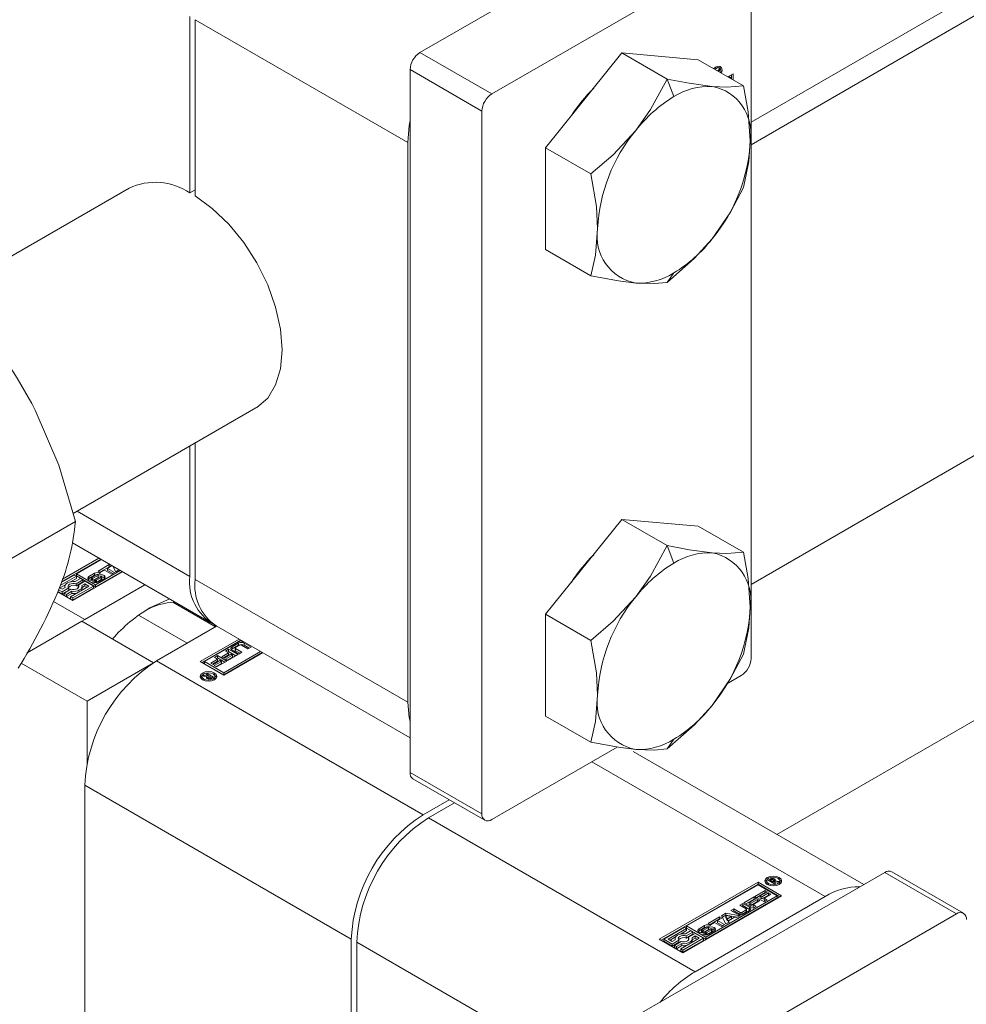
# Model space of a CAD drawing. Header units: millimetres. Extents: x 450 to 25135, y 150 to 17673.
# Tile 359 of 463: x 20401 to 20476, y 11053 to 11131. Entities that reach past the tile are written whole.
import ezdxf

# ---------------------------------------------------------------- set-up
doc = ezdxf.new("R2010")
doc.units = ezdxf.units.MM
doc.linetypes.add('SLD-Centrada-doble', pattern=[12.7, 6.35, -1.27, 1.27, -1.27, 1.27, -1.27])
doc.linetypes.add('SLD-Continua', pattern=[0])
doc.layers.add('COTAS', color=1, linetype='SLD-Continua')

msp = doc.modelspace()

# ---------------------------------------------------------------- linework, layer by layer
at = {"color": 7, "linetype": 'SLD-Continua', "lineweight": 18, "ltscale": 30}
for p, q in [((20458.952, 11122.606), (20509.048, 11151.519)), ((20510.591, 11150.628), (20458.952, 11120.825)), ((20458.952, 11086.187), (20540.599, 11133.309)), ((20551.714, 11118.86), (20460.979, 11066.493)), ((20409.936, 11117.408), (20395.26, 11108.938)), ((20405.519, 11091.767), (20419.933, 11100.086))]:
    msp.add_line(p, q, dxfattribs=at)
at = {"layer": 'COTAS', "linetype": 'SLD-Continua', "lineweight": 18, "ltscale": 30}
for p, q in [((20452.517, 11139.432), (20432.86, 11128.086)), ((20458.174, 11136.167), (20438.516, 11124.821)), ((20458.952, 11080.349), (20458.952, 11135.717)), ((20414.722, 11117.032), (20414.722, 11130.919)), ((20415.147, 11130.674), (20415.147, 11116.788)), ((20448.769, 11128.056), (20442.759, 11120.58)), ((20448.769, 11128.056), (20452.334, 11125.999)), ((20454.78, 11127.518), (20448.769, 11128.056)), ((20454.78, 11127.518), (20458.344, 11125.461)), ((20432.082, 11126.739), (20432.082, 11071.371)), ((20456.197, 11126.84), (20456.091, 11126.761)), ((20456.312, 11126.947), (20456.212, 11126.971)), ((20456.453, 11126.866), (20456.312, 11126.947)), ((20456.325, 11126.626), (20456.457, 11126.8)), ((20456.387, 11126.707), (20456.457, 11126.666)), ((20456.457, 11126.8), (20456.457, 11126.666)), ((20456.457, 11126.666), (20456.393, 11126.587)), ((20457.12, 11126.167), (20457.538, 11126.408)), ((20457.221, 11126.186), (20457.154, 11126.148)), ((20457.221, 11126.186), (20457.362, 11126.105)), ((20457.362, 11126.105), (20457.295, 11126.066)), ((20457.362, 11126.027), (20457.362, 11126.105)), ((20457.396, 11126.008), (20457.396, 11126.326)), ((20457.538, 11126.408), (20457.538, 11125.926)), ((20437.739, 11068.106), (20437.739, 11123.474)), ((20431.905, 11076.904), (20431.905, 11121.002)), ((20442.759, 11120.58), (20446.323, 11118.523)), ((20442.759, 11120.58), (20442.759, 11112.565)), ((20414.722, 11117.032), (20415.147, 11117.277)), ((20442.759, 11112.565), (20446.323, 11110.507)), ((20415.147, 11097.324), (20415.147, 11086.576)), ((20414.722, 11086.82), (20414.722, 11097.079)), ((20394.527, 11084.679), (20405.707, 11091.131)), ((20448.769, 11091.308), (20442.759, 11083.831)), ((20448.769, 11091.308), (20452.334, 11089.25)), ((20454.78, 11090.769), (20448.769, 11091.308)), ((20454.78, 11090.769), (20458.344, 11088.712)), ((20405.466, 11089.456), (20416.38, 11083.156)), ((20407.699, 11088.167), (20404.612, 11086.386)), ((20404.68, 11086.588), (20407.557, 11088.249)), ((20407.733, 11088.147), (20405.791, 11087.027)), ((20409.414, 11087.177), (20405.495, 11084.915)), ((20407.297, 11086.157), (20409.239, 11087.278)), ((20407.297, 11085.994), (20409.38, 11087.196)), ((20407.491, 11087.227), (20408.378, 11087.74)), ((20407.669, 11087.124), (20407.491, 11087.227)), ((20407.632, 11087.146), (20408.378, 11087.576)), ((20407.994, 11087.311), (20407.669, 11087.124)), ((20408.546, 11086.992), (20407.994, 11087.311)), ((20408.557, 11087.636), (20408.232, 11087.449)), ((20408.232, 11087.449), (20408.785, 11087.13)), ((20408.232, 11087.286), (20408.232, 11087.449)), ((20408.232, 11087.286), (20408.644, 11087.048)), ((20408.378, 11087.74), (20408.557, 11087.636)), ((20408.378, 11087.576), (20408.378, 11087.74)), ((20408.378, 11087.576), (20408.416, 11087.555)), ((20408.785, 11087.13), (20408.546, 11086.992)), ((20408.883, 11087.186), (20408.656, 11087.614)), ((20409.138, 11087.334), (20408.883, 11087.186)), ((20409.081, 11087.301), (20409.081, 11087.369)), ((20409.136, 11087.337), (20409.138, 11087.334)), ((20404.513, 11086.087), (20405.79, 11086.824)), ((20405.615, 11086.925), (20404.596, 11086.337)), ((20405.312, 11086.385), (20405.79, 11086.661)), ((20405.79, 11086.824), (20405.615, 11086.925)), ((20406.106, 11086.642), (20405.69, 11086.403)), ((20405.755, 11086.238), (20406.281, 11086.541)), ((20405.755, 11086.074), (20406.281, 11086.378)), ((20405.79, 11086.661), (20405.79, 11086.824)), ((20405.791, 11087.027), (20407.297, 11086.157)), ((20405.791, 11086.863), (20405.791, 11087.027)), ((20405.791, 11086.863), (20407.297, 11085.994)), ((20406.456, 11086.44), (20405.93, 11086.137)), ((20406.281, 11086.541), (20406.106, 11086.642)), ((20406.281, 11086.378), (20406.281, 11086.541)), ((20407.121, 11086.056), (20406.456, 11086.44)), ((20406.772, 11086.814), (20407.209, 11087.067)), ((20406.772, 11086.651), (20407.209, 11086.903)), ((20406.949, 11086.667), (20406.949, 11086.504)), ((20406.962, 11086.495), (20406.962, 11086.649)), ((20406.993, 11086.494), (20406.993, 11086.641)), ((20407.368, 11086.936), (20406.994, 11086.72)), ((20407.061, 11086.384), (20407.242, 11086.489)), ((20407.091, 11086.667), (20407.514, 11086.899)), ((20407.091, 11086.504), (20407.514, 11086.736)), ((20407.653, 11086.78), (20407.233, 11086.549)), ((20407.242, 11086.489), (20407.245, 11086.487)), ((20407.242, 11086.326), (20407.242, 11086.489)), ((20407.245, 11086.326), (20407.245, 11086.487)), ((20407.262, 11086.325), (20407.262, 11086.481)), ((20407.372, 11086.506), (20407.746, 11086.722)), ((20407.372, 11086.343), (20407.746, 11086.559)), ((20407.68, 11087.06), (20407.498, 11086.955)), ((20407.968, 11086.631), (20407.531, 11086.378)), ((20407.782, 11086.589), (20407.782, 11086.753)), ((20407.791, 11086.612), (20407.791, 11086.775)), ((20405.495, 11084.915), (20404.316, 11085.595)), ((20404.329, 11085.626), (20404.654, 11085.439)), ((20404.386, 11085.757), (20404.654, 11085.602)), ((20404.654, 11085.805), (20404.455, 11085.919)), ((20404.48, 11085.905), (20404.925, 11086.162)), ((20404.894, 11085.943), (20404.654, 11085.805)), ((20404.654, 11085.602), (20405.18, 11085.906)), ((20404.654, 11085.439), (20405.18, 11085.743)), ((20404.654, 11085.439), (20404.654, 11085.602)), ((20405.355, 11085.805), (20404.829, 11085.501)), ((20404.88, 11086.021), (20404.88, 11085.935)), ((20405.004, 11085.4), (20405.419, 11085.64)), ((20405.18, 11085.743), (20405.18, 11085.906)), ((20406.771, 11086.056), (20405.319, 11085.218)), ((20405.419, 11085.476), (20405.419, 11085.64)), ((20405.495, 11085.117), (20407.121, 11086.056)), ((20405.495, 11084.954), (20407.121, 11085.893)), ((20405.755, 11086.074), (20405.755, 11086.238)), ((20405.93, 11085.973), (20405.93, 11086.137)), ((20405.93, 11085.973), (20405.956, 11085.94)), ((20406.216, 11086.1), (20406.456, 11086.238)), ((20406.23, 11085.944), (20406.456, 11086.075)), ((20406.23, 11085.858), (20406.23, 11086.021)), ((20406.449, 11083.425), (20411.182, 11086.157)), ((20406.456, 11086.238), (20406.771, 11086.056)), ((20406.456, 11086.075), (20406.456, 11086.238)), ((20406.456, 11086.075), (20406.63, 11085.974)), ((20407.121, 11085.893), (20407.121, 11086.056)), ((20407.297, 11086.157), (20407.297, 11085.994)), ((20404.829, 11085.501), (20405.004, 11085.4)), ((20404.829, 11085.338), (20404.829, 11085.501)), ((20404.829, 11085.338), (20405.004, 11085.237)), ((20405.004, 11085.237), (20405.419, 11085.476)), ((20405.004, 11085.237), (20405.004, 11085.4)), ((20405.319, 11085.218), (20405.495, 11085.117)), ((20405.319, 11085.055), (20405.319, 11085.218)), ((20405.319, 11085.055), (20405.495, 11084.954)), ((20405.495, 11084.954), (20405.495, 11085.117)), ((20416.756, 11082.844), (20413.388, 11084.788)), ((20406.202, 11083.283), (20401.904, 11080.802)), ((20406.202, 11083.283), (20411.858, 11080.018)), ((20406.207, 11083.28), (20406.449, 11083.425)), ((20410.684, 11083.763), (20414.516, 11081.551)), ((20442.759, 11083.831), (20446.323, 11081.774)), ((20442.759, 11083.831), (20442.759, 11075.816)), ((20416.839, 11082.892), (20412.106, 11080.161)), ((20416.711, 11082.87), (20416.638, 11083.016)), ((20416.804, 11082.912), (20432.082, 11074.094)), ((20415.535, 11080.099), (20418.606, 11081.872)), ((20418.748, 11081.79), (20415.677, 11080.018)), ((20418.781, 11081.771), (20415.886, 11080.099)), ((20418.802, 11081.668), (20418.88, 11081.714)), ((20417.533, 11080.937), (20417.77, 11081.073)), ((20417.783, 11080.793), (20417.533, 11080.937)), ((20417.77, 11081.073), (20418.502, 11080.651)), ((20417.77, 11080.91), (20417.77, 11081.073)), ((20418.057, 11081.265), (20418.564, 11081.558)), ((20418.057, 11081.102), (20418.564, 11081.394)), ((20418.585, 11080.699), (20418.057, 11081.004)), ((20418.292, 11081.169), (20418.292, 11081.005)), ((20418.659, 11081.405), (20418.322, 11081.211)), ((20418.322, 11081.127), (20418.824, 11080.837)), ((20418.322, 11080.964), (20418.683, 11080.756)), ((20419.028, 11081.629), (20418.802, 11081.668)), ((20419.306, 11081.115), (20418.804, 11081.405)), ((20419.017, 11081.558), (20419.545, 11081.253)), ((20419.017, 11081.394), (20419.403, 11081.171)), ((20419.018, 11081.63), (20419.021, 11081.632)), ((20419.545, 11081.253), (20419.306, 11081.115)), ((20416.377, 11079.981), (20416.913, 11080.291)), ((20417.091, 11080.187), (20416.556, 11079.878)), ((20416.664, 11080.434), (20416.9, 11080.571)), ((20416.913, 11080.291), (20416.664, 11080.434)), ((20416.805, 11080.353), (20416.9, 11080.408)), ((20417.632, 11080.149), (20416.832, 11079.687)), ((20416.9, 11080.571), (20417.632, 11080.149)), ((20416.9, 11080.408), (20416.9, 11080.571)), ((20416.9, 11080.408), (20417.49, 11080.067)), ((20416.913, 11080.127), (20416.913, 11080.291)), ((20417.216, 11080.115), (20417.091, 11080.187)), ((20417.247, 11080.483), (20417.783, 11080.793)), ((20417.425, 11080.38), (20417.247, 11080.483)), ((20417.388, 11080.402), (20417.783, 11080.629)), ((20417.392, 11079.23), (20420.288, 11080.901)), ((20417.392, 11079.067), (20420.429, 11080.82)), ((20420.463, 11080.8), (20417.392, 11079.028)), ((20417.961, 11080.69), (20417.425, 11080.38)), ((20417.523, 11080.293), (20418.086, 11080.618)), ((20417.702, 11080.189), (20417.523, 11080.293)), ((20417.665, 11080.211), (20418.086, 11080.454)), ((20417.675, 11080.855), (20417.77, 11080.91)), ((20418.502, 11080.651), (20417.702, 11080.189)), ((20417.77, 11080.91), (20418.36, 11080.57)), ((20417.783, 11080.629), (20417.783, 11080.793)), ((20418.086, 11080.618), (20417.961, 11080.69)), ((20418.086, 11080.454), (20418.086, 11080.618)), ((20418.824, 11080.837), (20418.585, 11080.699)), ((20401.437, 11079.992), (20406.626, 11076.998)), ((20406.626, 11076.998), (20411.858, 11080.018)), ((20411.858, 11080.018), (20411.858, 11080.011)), ((20417.392, 11079.028), (20415.535, 11080.099)), ((20415.886, 11080.099), (20417.392, 11079.23)), ((20415.886, 11079.936), (20415.886, 11080.099)), ((20415.886, 11079.936), (20417.392, 11079.067)), ((20416.556, 11079.878), (20416.377, 11079.981)), ((20416.518, 11079.9), (20416.913, 11080.127)), ((20416.653, 11079.79), (20417.216, 11080.115)), ((20416.832, 11079.687), (20416.653, 11079.79)), ((20416.795, 11079.709), (20417.216, 11079.952)), ((20417.216, 11079.952), (20417.216, 11080.115)), ((20415.682, 11078.932), (20415.682, 11078.769)), ((20415.682, 11078.769), (20415.71, 11078.671)), ((20415.736, 11078.968), (20415.852, 11079.035)), ((20416.058, 11078.928), (20415.736, 11078.968)), ((20415.852, 11079.035), (20416.22, 11078.976)), ((20415.852, 11078.954), (20415.852, 11079.035)), ((20415.985, 11079.112), (20416.084, 11079.169)), ((20416.22, 11078.976), (20415.985, 11079.112)), ((20416.058, 11078.794), (20416.058, 11078.928)), ((20416.058, 11078.839), (20416.152, 11078.823)), ((20416.084, 11079.169), (20416.591, 11078.876)), ((20416.084, 11079.054), (20416.084, 11079.169)), ((20416.152, 11078.875), (20416.152, 11078.744)), ((20416.18, 11078.738), (20416.18, 11078.835)), ((20416.22, 11078.949), (20416.22, 11078.976)), ((20416.243, 11078.962), (20416.22, 11078.949)), ((20416.409, 11078.867), (20416.243, 11078.962)), ((20416.287, 11078.735), (20416.287, 11078.812)), ((20416.345, 11078.832), (20416.359, 11078.838)), ((20416.359, 11078.838), (20416.372, 11078.846)), ((20416.359, 11078.751), (20416.359, 11078.838)), ((20416.372, 11078.846), (20416.409, 11078.867)), ((20416.372, 11078.756), (20416.372, 11078.846)), ((20416.409, 11078.772), (20416.409, 11078.867)), ((20416.409, 11078.818), (20416.449, 11078.795)), ((20416.591, 11078.876), (20416.424, 11078.78)), ((20416.677, 11078.671), (20416.706, 11078.769)), ((20416.706, 11078.769), (20416.706, 11078.932)), ((20417.392, 11079.23), (20417.392, 11079.067)), ((20458.174, 11079.002), (20457.053, 11078.355)), ((20406.626, 11072.085), (20406.626, 11076.998)), ((20442.759, 11075.816), (20446.323, 11073.759)), ((20448.411, 11073.367), (20438.516, 11067.657)), ((20467.835, 11062.535), (20449.666, 11073.022)), ((20432.31, 11070.867), (20437.967, 11067.602)), ((20406.449, 11035.021), (20406.449, 11070.363)), ((20433.107, 11068.04), (20435.158, 11069.223)), ((20435.582, 11068.978), (20433.531, 11067.795)), ((20469.488, 11063.489), (20449.83, 11052.144)), ((20475.694, 11060.279), (20470.038, 11063.543)), ((20451.721, 11058.235), (20459.499, 11062.725)), ((20459.499, 11062.561), (20451.863, 11058.154)), ((20459.499, 11062.522), (20453.874, 11059.276)), ((20459.499, 11062.725), (20461.356, 11061.653)), ((20459.499, 11062.725), (20459.499, 11062.561)), ((20461.214, 11061.571), (20459.499, 11062.561)), ((20461.006, 11061.653), (20459.499, 11062.522)), ((20460.185, 11062.82), (20460.185, 11062.657)), ((20460.185, 11062.657), (20460.214, 11062.559)), ((20460.301, 11062.876), (20460.467, 11062.972)), ((20460.807, 11062.583), (20460.301, 11062.876)), ((20460.442, 11062.794), (20460.467, 11062.809)), ((20460.519, 11062.906), (20460.483, 11062.885)), ((20460.483, 11062.885), (20460.648, 11062.79)), ((20460.483, 11062.771), (20460.483, 11062.885)), ((20460.533, 11062.914), (20460.519, 11062.906)), ((20460.546, 11062.921), (20460.533, 11062.914)), ((20460.648, 11062.79), (20460.672, 11062.803)), ((20460.648, 11062.675), (20460.648, 11062.79)), ((20460.672, 11062.777), (20460.672, 11062.803)), ((20460.672, 11062.777), (20460.907, 11062.641)), ((20461.039, 11062.717), (20460.672, 11062.777)), ((20460.672, 11062.662), (20460.672, 11062.777)), ((20460.738, 11062.766), (20460.738, 11062.87)), ((20460.739, 11062.766), (20460.739, 11062.877)), ((20460.804, 11062.816), (20460.804, 11062.979)), ((20460.907, 11062.641), (20460.807, 11062.583)), ((20460.834, 11062.824), (20461.155, 11062.784)), ((20460.834, 11062.75), (20460.834, 11062.824)), ((20461.155, 11062.784), (20461.039, 11062.717)), ((20461.181, 11062.559), (20461.21, 11062.657)), ((20461.21, 11062.657), (20461.21, 11062.82)), ((20461.356, 11061.653), (20453.578, 11057.164)), ((20454.532, 11055.674), (20464.785, 11061.592)), ((20455.38, 11058.406), (20461.006, 11061.653)), ((20458.39, 11061.101), (20459.19, 11061.563)), ((20459.19, 11061.563), (20459.368, 11061.46)), ((20459.19, 11061.4), (20459.19, 11061.563)), ((20459.259, 11061.603), (20460.06, 11062.065)), ((20459.991, 11061.181), (20459.259, 11061.603)), ((20459.401, 11061.522), (20460.06, 11061.902)), ((20460.238, 11061.962), (20459.675, 11061.637)), ((20459.675, 11061.637), (20459.8, 11061.565)), ((20459.675, 11061.474), (20459.675, 11061.637)), ((20459.8, 11061.565), (20460.336, 11061.874)), ((20459.8, 11061.402), (20460.336, 11061.711)), ((20459.8, 11061.402), (20459.8, 11061.565)), ((20460.514, 11061.771), (20459.979, 11061.462)), ((20460.06, 11062.065), (20460.238, 11061.962)), ((20460.06, 11061.902), (20460.06, 11062.065)), ((20460.06, 11061.902), (20460.097, 11061.88)), ((20460.336, 11061.874), (20460.514, 11061.771)), ((20460.336, 11061.711), (20460.336, 11061.874)), ((20460.336, 11061.711), (20460.373, 11061.689)), ((20461.006, 11061.49), (20461.006, 11061.653)), ((20455.38, 11058.243), (20461.006, 11061.49)), ((20458.067, 11060.915), (20458.306, 11061.053)), ((20458.569, 11060.625), (20458.067, 11060.915)), ((20458.209, 11060.833), (20458.306, 11060.89)), ((20458.306, 11061.053), (20458.834, 11060.748)), ((20458.306, 11060.89), (20458.306, 11061.053)), ((20458.306, 11060.89), (20458.834, 11060.585)), ((20459.121, 11060.679), (20458.39, 11061.101)), ((20458.531, 11061.02), (20459.19, 11061.4)), ((20459.368, 11061.46), (20458.805, 11061.135)), ((20458.805, 11061.135), (20458.93, 11061.063)), ((20458.805, 11060.972), (20458.805, 11061.135)), ((20458.805, 11060.972), (20458.93, 11060.899)), ((20458.93, 11061.063), (20459.466, 11061.372)), ((20458.93, 11060.899), (20459.466, 11061.209)), ((20458.93, 11060.899), (20458.93, 11061.063)), ((20459.644, 11061.269), (20459.109, 11060.96)), ((20459.109, 11060.96), (20459.358, 11060.816)), ((20459.109, 11060.796), (20459.109, 11060.96)), ((20459.109, 11060.796), (20459.216, 11060.734)), ((20459.358, 11060.816), (20459.121, 11060.679)), ((20459.19, 11061.4), (20459.227, 11061.378)), ((20459.466, 11061.372), (20459.644, 11061.269)), ((20459.466, 11061.209), (20459.466, 11061.372)), ((20459.466, 11061.209), (20459.503, 11061.187)), ((20459.675, 11061.474), (20459.8, 11061.402)), ((20459.979, 11061.462), (20460.228, 11061.318)), ((20459.979, 11061.298), (20459.979, 11061.462)), ((20459.979, 11061.298), (20460.086, 11061.236)), ((20460.228, 11061.318), (20459.991, 11061.181)), ((20475.145, 11060.224), (20455.487, 11048.879)), ((20455.574, 11059.476), (20456.462, 11059.989)), ((20456.462, 11059.989), (20456.64, 11059.885)), ((20456.462, 11059.825), (20456.462, 11059.989)), ((20456.624, 11060.082), (20456.969, 11060.282)), ((20456.966, 11059.435), (20456.624, 11060.082)), ((20456.69, 11059.957), (20456.969, 11060.118)), ((20456.956, 11059.926), (20456.956, 11060.09)), ((20456.956, 11060.09), (20457.089, 11059.832)), ((20457.403, 11060.013), (20456.956, 11060.09)), ((20456.969, 11060.282), (20458.09, 11060.084)), ((20456.969, 11060.118), (20456.969, 11060.282)), ((20456.969, 11060.118), (20457.873, 11059.959)), ((20457.089, 11059.832), (20457.403, 11060.013)), ((20457.347, 11060.499), (20457.586, 11060.637)), ((20457.875, 11060.195), (20457.347, 11060.499)), ((20457.403, 11059.85), (20457.403, 11060.013)), ((20457.488, 11060.418), (20457.586, 11060.474)), ((20457.586, 11060.637), (20458.088, 11060.348)), ((20457.586, 11060.474), (20457.586, 11060.637)), ((20457.586, 11060.474), (20458.088, 11060.184)), ((20458.09, 11060.084), (20457.835, 11059.937)), ((20458.233, 11060.348), (20458.569, 11060.542)), ((20458.233, 11060.184), (20458.569, 11060.378)), ((20458.834, 11060.487), (20458.327, 11060.195)), ((20458.599, 11060.42), (20458.599, 11060.584)), ((20453.874, 11059.276), (20455.38, 11058.406)), ((20453.874, 11059.112), (20453.874, 11059.276)), ((20454.855, 11059.063), (20455.293, 11059.316)), ((20455.753, 11059.373), (20455.574, 11059.476)), ((20455.764, 11059.309), (20455.581, 11059.204)), ((20455.715, 11059.395), (20456.462, 11059.825)), ((20456.077, 11059.56), (20455.753, 11059.373)), ((20456.63, 11059.241), (20456.077, 11059.56)), ((20456.64, 11059.885), (20456.316, 11059.698)), ((20456.316, 11059.698), (20456.869, 11059.379)), ((20456.316, 11059.535), (20456.316, 11059.698)), ((20456.316, 11059.535), (20456.727, 11059.297)), ((20456.462, 11059.825), (20456.499, 11059.804)), ((20456.869, 11059.379), (20456.63, 11059.241)), ((20456.956, 11059.926), (20457.089, 11059.668)), ((20457.221, 11059.583), (20456.966, 11059.435)), ((20457.089, 11059.668), (20457.403, 11059.85)), ((20457.089, 11059.668), (20457.089, 11059.832)), ((20457.646, 11059.969), (20457.165, 11059.691)), ((20457.165, 11059.691), (20457.221, 11059.583)), ((20457.165, 11059.55), (20457.165, 11059.691)), ((20457.835, 11059.937), (20457.646, 11059.969)), ((20453.698, 11059.174), (20452.072, 11058.235)), ((20452.422, 11058.235), (20453.874, 11059.073)), ((20453.395, 11058.634), (20453.874, 11058.91)), ((20453.874, 11059.073), (20453.698, 11059.174)), ((20454.189, 11058.891), (20453.774, 11058.652)), ((20453.838, 11058.487), (20454.364, 11058.79)), ((20453.838, 11058.323), (20454.364, 11058.627)), ((20453.838, 11058.323), (20453.838, 11058.487)), ((20453.874, 11059.112), (20455.38, 11058.243)), ((20453.874, 11058.91), (20453.874, 11059.073)), ((20454.539, 11058.689), (20454.013, 11058.386)), ((20454.364, 11058.79), (20454.189, 11058.891)), ((20454.299, 11058.349), (20454.539, 11058.487)), ((20454.364, 11058.627), (20454.364, 11058.79)), ((20455.205, 11058.305), (20454.539, 11058.689)), ((20454.539, 11058.487), (20454.854, 11058.305)), ((20454.539, 11058.324), (20454.539, 11058.487)), ((20454.855, 11058.9), (20455.293, 11059.152)), ((20455.032, 11058.916), (20455.032, 11058.753)), ((20455.045, 11058.744), (20455.045, 11058.898)), ((20455.076, 11058.743), (20455.076, 11058.89)), ((20455.452, 11059.185), (20455.077, 11058.969)), ((20455.144, 11058.633), (20455.325, 11058.738)), ((20455.175, 11058.916), (20455.597, 11059.148)), ((20455.175, 11058.753), (20455.597, 11058.985)), ((20455.736, 11059.029), (20455.316, 11058.798)), ((20455.325, 11058.738), (20455.329, 11058.736)), ((20455.325, 11058.575), (20455.325, 11058.738)), ((20455.329, 11058.575), (20455.329, 11058.736)), ((20455.346, 11058.574), (20455.346, 11058.73)), ((20455.455, 11058.755), (20455.829, 11058.971)), ((20455.455, 11058.592), (20455.829, 11058.808)), ((20456.051, 11058.88), (20455.614, 11058.627)), ((20455.866, 11058.838), (20455.866, 11059.001)), ((20455.875, 11058.861), (20455.875, 11059.024)), ((20427.45, 11042.315), (20427.45, 11058.242)), ((20427.874, 11057.997), (20427.874, 11042.07)), ((20453.578, 11057.164), (20451.721, 11058.235)), ((20452.072, 11058.235), (20452.737, 11057.851)), ((20452.072, 11058.072), (20452.072, 11058.235)), ((20452.072, 11058.072), (20452.737, 11057.688)), ((20452.737, 11058.054), (20452.422, 11058.235)), ((20452.563, 11058.154), (20453.008, 11058.411)), ((20452.977, 11058.192), (20452.737, 11058.054)), ((20452.737, 11057.851), (20453.263, 11058.155)), ((20452.737, 11057.688), (20453.263, 11057.992)), ((20452.737, 11057.688), (20452.737, 11057.851)), ((20453.438, 11058.054), (20452.912, 11057.75)), ((20452.912, 11057.75), (20453.087, 11057.649)), ((20452.912, 11057.587), (20452.912, 11057.75)), ((20452.963, 11058.27), (20452.963, 11058.184)), ((20453.087, 11057.649), (20453.502, 11057.889)), ((20453.087, 11057.486), (20453.502, 11057.725)), ((20453.263, 11057.992), (20453.263, 11058.155)), ((20454.854, 11058.305), (20453.403, 11057.467)), ((20453.502, 11057.725), (20453.502, 11057.889)), ((20453.578, 11057.366), (20455.205, 11058.305)), ((20453.578, 11057.203), (20455.205, 11058.142)), ((20454.013, 11058.222), (20454.013, 11058.386)), ((20454.013, 11058.222), (20454.039, 11058.189)), ((20454.313, 11058.193), (20454.539, 11058.324)), ((20454.313, 11058.107), (20454.313, 11058.27)), ((20454.539, 11058.324), (20454.713, 11058.223)), ((20455.205, 11058.142), (20455.205, 11058.305)), ((20455.38, 11058.406), (20455.38, 11058.243)), ((20452.912, 11057.587), (20453.087, 11057.486)), ((20453.087, 11057.486), (20453.087, 11057.649)), ((20453.403, 11057.467), (20453.578, 11057.366)), ((20453.403, 11057.304), (20453.403, 11057.467)), ((20453.403, 11057.304), (20453.578, 11057.203)), ((20453.578, 11057.203), (20453.578, 11057.366))]:
    msp.add_line(p, q, dxfattribs=at)
at = {"layer": 'COTAS', "linetype": 'SLD-Centrada-doble', "lineweight": 18, "ltscale": 30}
for p, q in [((20431.905, 11121.002), (20415.147, 11130.674)), ((20438.516, 11124.821), (20432.86, 11128.086)), ((20437.739, 11123.474), (20432.082, 11126.739)), ((20456.101, 11126.896), (20456.197, 11126.84)), ((20452.871, 11124.616), (20452.334, 11125.999)), ((20452.334, 11109.969), (20452.871, 11110.733)), ((20405.835, 11091.95), (20414.722, 11086.82)), ((20452.871, 11087.867), (20452.334, 11089.25)), ((20406.772, 11086.651), (20406.772, 11086.814)), ((20406.963, 11086.495), (20406.963, 11086.649)), ((20407.031, 11086.494), (20407.031, 11086.644)), ((20407.066, 11086.498), (20407.066, 11086.655)), ((20407.091, 11086.504), (20407.091, 11086.667)), ((20407.209, 11086.903), (20407.209, 11087.067)), ((20407.293, 11086.323), (20407.293, 11086.48)), ((20407.335, 11086.326), (20407.335, 11086.49)), ((20407.372, 11086.343), (20407.372, 11086.506)), ((20407.514, 11086.736), (20407.514, 11086.899)), ((20407.669, 11087.067), (20407.669, 11087.053)), ((20407.746, 11086.559), (20407.746, 11086.722)), ((20407.968, 11086.896), (20407.968, 11086.733)), ((20431.905, 11076.904), (20415.147, 11086.576)), ((20406.449, 11083.425), (20403.994, 11084.843)), ((20418.057, 11081.102), (20418.057, 11081.265)), ((20418.322, 11080.964), (20418.322, 11081.127)), ((20418.564, 11081.394), (20418.564, 11081.558)), ((20419.017, 11081.394), (20419.017, 11081.558)), ((20412.106, 11080.161), (20433.107, 11068.04)), ((20415.832, 11078.612), (20415.832, 11078.723)), ((20416.188, 11078.737), (20416.188, 11078.83)), ((20416.217, 11078.733), (20416.217, 11078.817)), ((20416.345, 11078.747), (20416.345, 11078.832)), ((20416.662, 11079.052), (20416.662, 11079.203)), ((20452.334, 11073.22), (20452.871, 11073.984)), ((20464.785, 11061.592), (20446.397, 11072.205)), ((20437.739, 11068.106), (20432.082, 11071.371)), ((20406.449, 11070.363), (20427.45, 11058.242)), ((20454.532, 11055.674), (20433.531, 11067.795)), ((20461.166, 11063.09), (20461.166, 11062.94)), ((20475.145, 11060.224), (20469.488, 11063.489)), ((20460.335, 11062.611), (20460.335, 11062.5)), ((20460.467, 11062.809), (20460.467, 11062.972)), ((20460.546, 11062.92), (20460.546, 11063.005)), ((20460.657, 11062.941), (20460.657, 11063.02)), ((20460.794, 11062.985), (20460.794, 11062.822)), ((20460.806, 11062.978), (20460.806, 11062.814)), ((20460.862, 11062.859), (20460.862, 11062.923)), ((20458.088, 11060.184), (20458.088, 11060.348)), ((20458.233, 11060.184), (20458.233, 11060.348)), ((20458.569, 11060.378), (20458.569, 11060.542)), ((20458.834, 11060.585), (20458.834, 11060.748)), ((20455.293, 11059.152), (20455.293, 11059.316)), ((20455.752, 11059.316), (20455.752, 11059.302)), ((20454.855, 11058.9), (20454.855, 11059.063)), ((20455.046, 11058.744), (20455.046, 11058.898)), ((20455.114, 11058.743), (20455.114, 11058.893)), ((20455.15, 11058.746), (20455.15, 11058.904)), ((20455.175, 11058.753), (20455.175, 11058.916)), ((20455.376, 11058.572), (20455.376, 11058.729)), ((20455.419, 11058.575), (20455.419, 11058.739)), ((20455.455, 11058.592), (20455.455, 11058.755)), ((20455.597, 11058.985), (20455.597, 11059.148)), ((20455.829, 11058.808), (20455.829, 11058.971)), ((20456.051, 11059.145), (20456.051, 11058.982)), ((20448.876, 11045.876), (20427.874, 11057.997))]:
    msp.add_line(p, q, dxfattribs=at)
at = {"layer": 'COTAS', "linetype": 'SLD-Continua', "lineweight": 18, "ltscale": 30, "flags": 128}
for points in [[(20456.009, 11126.808), (20456.018, 11126.818), (20456.197, 11126.963)], [(20456.197, 11126.963), (20456.377, 11127.025), (20456.528, 11126.996), (20456.63, 11126.879), (20456.666, 11126.692), (20456.63, 11126.465), (20456.626, 11126.452)], [(20456.544, 11126.5), (20456.56, 11126.631), (20456.532, 11126.775), (20456.453, 11126.866), (20456.336, 11126.889), (20456.197, 11126.84)], [(20456.45, 11127.023), (20456.489, 11126.96), (20456.524, 11126.791)], [(20452.334, 11125.999), (20451.035, 11123.592), (20449.865, 11121.951)], [(20455.876, 11125.42), (20454.085, 11125.661), (20452.334, 11125.999)], [(20458.344, 11125.461), (20457.045, 11125.365), (20455.876, 11125.42)], [(20458.881, 11121.143), (20458.716, 11123.406), (20458.344, 11125.461)], [(20431.905, 11121.002), (20432.014, 11122.339), (20432.082, 11122.725)], [(20449.865, 11121.951), (20448.075, 11120.025), (20446.323, 11118.523)], [(20458.344, 11117.445), (20458.779, 11119.506), (20458.881, 11121.143)], [(20446.323, 11118.523), (20446.758, 11115.96), (20446.86, 11114.205)], [(20455.876, 11113.397), (20457.336, 11115.514), (20458.344, 11117.445)], [(20415.147, 11116.788), (20416.495, 11115.811), (20417.787, 11114.574), (20418.972, 11113.121), (20420.009, 11111.506), (20420.858, 11109.789), (20421.487, 11108.034), (20421.875, 11106.305), (20422.005, 11104.666), (20421.875, 11103.179), (20421.487, 11101.897), (20420.858, 11100.868), (20420.009, 11100.131), (20419.933, 11100.086)], [(20446.86, 11114.205), (20446.695, 11112.133), (20446.323, 11110.507)], [(20452.334, 11109.969), (20454.502, 11111.874), (20455.876, 11113.397)], [(20446.323, 11110.507), (20448.492, 11110.101), (20449.865, 11109.928)], [(20449.865, 11109.928), (20451.326, 11109.878), (20452.334, 11109.969)], [(20405.707, 11091.131), (20404.391, 11095.576), (20402.536, 11099.923)], [(20452.334, 11089.25), (20451.035, 11086.843), (20449.865, 11085.202)], [(20455.876, 11088.671), (20454.085, 11088.912), (20452.334, 11089.25)], [(20458.344, 11088.712), (20457.045, 11088.616), (20455.876, 11088.671)], [(20458.881, 11084.394), (20458.716, 11086.657), (20458.344, 11088.712)], [(20405.69, 11086.403), (20405.525, 11086.41), (20405.361, 11086.394), (20405.209, 11086.356), (20405.078, 11086.297), (20404.975, 11086.221), (20404.908, 11086.133), (20404.88, 11086.039), (20404.894, 11085.943)], [(20406.772, 11086.651), (20406.731, 11086.622), (20406.709, 11086.6)], [(20408.031, 11086.682), (20408.008, 11086.704), (20407.968, 11086.733)], [(20405.18, 11085.906), (20405.136, 11085.98), (20405.134, 11086.057), (20405.175, 11086.132), (20405.254, 11086.195), (20405.364, 11086.24), (20405.492, 11086.264), (20405.627, 11086.263), (20405.755, 11086.238)], [(20405.93, 11086.137), (20405.974, 11086.063), (20405.975, 11085.985), (20405.934, 11085.911), (20405.855, 11085.848), (20405.746, 11085.802), (20405.617, 11085.779), (20405.483, 11085.78), (20405.355, 11085.805)], [(20405.419, 11085.64), (20405.585, 11085.632), (20405.749, 11085.648), (20405.901, 11085.687), (20406.032, 11085.746), (20406.134, 11085.821), (20406.201, 11085.909), (20406.229, 11086.004), (20406.216, 11086.1)], [(20407.328, 11086.324), (20407.33, 11086.325), (20407.335, 11086.326)], [(20411.576, 11084.342), (20412.955, 11084.982), (20413.122, 11085.037)], [(20449.865, 11085.202), (20448.075, 11083.276), (20446.323, 11081.774)], [(20458.344, 11080.696), (20458.779, 11082.757), (20458.881, 11084.394)], [(20446.323, 11081.774), (20446.758, 11079.211), (20446.86, 11077.456)], [(20418.057, 11081.102), (20418.018, 11081.074), (20417.997, 11081.053)], [(20455.876, 11076.648), (20457.336, 11078.766), (20458.344, 11080.696)], [(20415.725, 11078.662), (20415.582, 11078.786), (20415.532, 11078.932), (20415.582, 11079.079), (20415.725, 11079.203), (20415.94, 11079.285), (20416.194, 11079.314), (20416.447, 11079.285), (20416.662, 11079.203)], [(20415.547, 11078.851), (20415.582, 11078.915), (20415.71, 11079.03)], [(20416.556, 11079.141), (20416.39, 11079.205), (20416.194, 11079.228), (20415.998, 11079.205), (20415.832, 11079.141), (20415.721, 11079.045), (20415.682, 11078.932), (20415.721, 11078.819), (20415.832, 11078.723)], [(20416.662, 11079.203), (20416.806, 11079.079), (20416.856, 11078.932), (20416.806, 11078.786), (20416.662, 11078.662), (20416.447, 11078.579), (20416.194, 11078.55), (20415.94, 11078.579), (20415.725, 11078.662)], [(20415.832, 11078.723), (20415.998, 11078.659), (20416.194, 11078.637), (20416.39, 11078.659), (20416.556, 11078.723), (20416.667, 11078.819), (20416.706, 11078.932), (20416.667, 11079.045), (20416.556, 11079.141)], [(20416.677, 11079.03), (20416.806, 11078.915), (20416.841, 11078.851)], [(20446.86, 11077.456), (20446.695, 11075.384), (20446.323, 11073.759)], [(20432.082, 11075.385), (20432.014, 11075.692), (20431.905, 11076.904)], [(20452.334, 11073.22), (20454.502, 11075.126), (20455.876, 11076.648)], [(20446.323, 11073.759), (20448.492, 11073.352), (20449.865, 11073.179)], [(20449.865, 11073.179), (20451.326, 11073.129), (20452.334, 11073.22)], [(20460.229, 11062.55), (20460.086, 11062.674), (20460.035, 11062.82), (20460.086, 11062.966), (20460.229, 11063.09), (20460.444, 11063.173), (20460.698, 11063.202), (20460.951, 11063.173), (20461.166, 11063.09)], [(20461.06, 11063.029), (20460.894, 11063.093), (20460.698, 11063.116), (20460.502, 11063.093), (20460.335, 11063.029), (20460.224, 11062.933), (20460.185, 11062.82), (20460.224, 11062.707), (20460.335, 11062.611)], [(20461.166, 11063.09), (20461.309, 11062.966), (20461.36, 11062.82), (20461.309, 11062.674), (20461.166, 11062.55), (20460.951, 11062.467), (20460.698, 11062.438), (20460.444, 11062.467), (20460.229, 11062.55)], [(20460.051, 11062.738), (20460.086, 11062.803), (20460.214, 11062.918)], [(20460.335, 11062.611), (20460.502, 11062.547), (20460.698, 11062.524), (20460.894, 11062.547), (20461.06, 11062.611), (20461.171, 11062.707), (20461.21, 11062.82), (20461.171, 11062.933), (20461.06, 11063.029)], [(20460.483, 11062.817), (20460.476, 11062.813), (20460.467, 11062.809)], [(20461.181, 11062.918), (20461.309, 11062.803), (20461.345, 11062.738)], [(20458.895, 11060.536), (20458.874, 11060.557), (20458.834, 11060.585)], [(20453.774, 11058.652), (20453.608, 11058.659), (20453.444, 11058.643), (20453.292, 11058.605), (20453.161, 11058.546), (20453.059, 11058.47), (20452.992, 11058.382), (20452.964, 11058.288), (20452.977, 11058.192)], [(20453.263, 11058.155), (20453.219, 11058.229), (20453.218, 11058.306), (20453.259, 11058.381), (20453.338, 11058.444), (20453.447, 11058.489), (20453.575, 11058.513), (20453.71, 11058.512), (20453.838, 11058.487)], [(20454.855, 11058.9), (20454.815, 11058.871), (20454.792, 11058.849)], [(20455.411, 11058.573), (20455.414, 11058.574), (20455.419, 11058.575)], [(20456.114, 11058.931), (20456.091, 11058.953), (20456.051, 11058.982)], [(20454.013, 11058.386), (20454.057, 11058.312), (20454.058, 11058.234), (20454.018, 11058.16), (20453.939, 11058.097), (20453.829, 11058.051), (20453.701, 11058.028), (20453.566, 11058.028), (20453.438, 11058.054)], [(20453.502, 11057.889), (20453.668, 11057.881), (20453.832, 11057.897), (20453.984, 11057.936), (20454.115, 11057.995), (20454.218, 11058.07), (20454.285, 11058.158), (20454.312, 11058.253), (20454.299, 11058.349)]]:
    msp.add_lwpolyline(points, dxfattribs=at)
at = {"layer": 'COTAS', "linetype": 'SLD-Continua', "lineweight": 18, "ltscale": 900}
for centre, radius, start, end in [((20433.77, 11126.662), 1.69, 122.60229, 177.39771), ((20455.361, 11116.324), 12.558, 134.53895, 147.26419), ((20455.66, 11120.21), 5.214, 87.62899, 122.3432), ((20455.19, 11121.744), 3.739, 350.74989, 79.4367), ((20439.427, 11123.397), 1.69, 122.60229, 177.39771), ((20458.584, 11115.144), 11.061, 121.10019, 142.02028), ((20459.893, 11113.605), 13.046, 140.2278, 177.3624), ((20445.848, 11121.743), 13.046, 320.2278, 357.3624), ((20411.995, 11112.967), 4.896, 56.14595, 114.87442), ((20450.551, 11113.604), 3.739, 170.74989, 259.4367), ((20447.157, 11120.204), 11.061, 301.10019, 322.02028), ((20450.081, 11115.138), 5.214, 267.62899, 302.3432), ((20368.822, 11082.549), 37.928, 27.26412, 41.23494), ((20387.98, 11092.631), 17.79, 337.89254, 355.16343), ((20455.361, 11079.575), 12.558, 134.53895, 147.26419), ((20455.66, 11083.462), 5.214, 87.62899, 122.3432), ((20455.19, 11084.995), 3.739, 350.74989, 79.4367), ((20458.584, 11078.396), 11.061, 121.10019, 142.02028), ((20406.822, 11086.681), 0.142, 110.77139, 249.22861), ((20407.002, 11086.992), 0.5, 242.60419, 297.53452), ((20406.97, 11086.668), 0.0206, 172.39807, 247.23657), ((20406.965, 11086.504), 0.0161, 180.51624, 210.61701), ((20406.999, 11086.66), 0.0505, 132.23809, 167.63269), ((20406.984, 11086.684), 0.041, 238.34399, 240.0158), ((20406.993, 11086.705), 0.0635, 241.8412, 269.79216), ((20407.061, 11086.602), 0.135, 119.44167, 134.96787), ((20406.999, 11086.797), 0.156, 267.81854, 281.84492), ((20406.984, 11086.866), 0.227, 281.86224, 291.31617), ((20407.219, 11086.635), 0.296, 237.75634, 240.02159), ((20406.977, 11086.876), 0.238, 292.0813, 298.69882), ((20407.301, 11086.822), 0.5, 242.61604, 297.38396), ((20406.984, 11086.699), 0.223, 296.80173, 298.79818), ((20407.439, 11086.623), 0.5, 62.61604, 117.38396), ((20407.428, 11086.493), 0.465, 90.43197, 118.0933), ((20407.272, 11086.538), 0.0582, 242.57115, 260.4503), ((20407.28, 11086.597), 0.117, 261.52635, 276.30552), ((20407.271, 11086.678), 0.198, 276.23817, 288.91033), ((20407.266, 11086.693), 0.214, 288.95314, 299.69043), ((20407.473, 11086.753), 0.21, 110.35125, 119.76058), ((20407.467, 11086.776), 0.187, 99.7189, 111.07865), ((20407.46, 11086.837), 0.125, 83.3966, 101.54646), ((20407.469, 11086.902), 0.0601, 61.36175, 84.69494), ((20407.738, 11086.45), 0.502, 62.67956, 116.52458), ((20407.716, 11086.35), 0.436, 97.96163, 117.69655), ((20407.76, 11086.561), 0.244, 103.32469, 116.09888), ((20407.522, 11086.811), 0.295, 57.4451, 60.02537), ((20407.747, 11086.616), 0.187, 90.70686, 103.30021), ((20407.748, 11086.738), 0.0653, 62.11076, 92.75203), ((20407.685, 11086.832), 0.125, 298.96792, 320.66446), ((20407.685, 11086.669), 0.125, 298.96792, 320.66446), ((20407.767, 11086.774), 0.0245, 16.56503, 63.94219), ((20407.757, 11086.776), 0.0347, 318.083, 8.36126), ((20407.756, 11086.613), 0.0356, 318.37123, 358.90237), ((20407.753, 11086.334), 0.452, 61.70974, 85.45441), ((20407.917, 11086.763), 0.142, 290.77139, 69.22861), ((20418.543, 11086.368), 3.848, 173.24514, 240.20017), ((20418.953, 11086.091), 3.837, 172.74484, 235.94772), ((20365.522, 11101.906), 42.088, 327.95429, 337.70083), ((20405.551, 11085.576), 0.539, 67.80563, 137.49353), ((20405.979, 11085.862), 0.251, 325.07925, 359.16029), ((20407.266, 11086.529), 0.214, 288.95314, 299.69043), ((20405.555, 11086.604), 1.136, 263.14364, 282.34665), ((20459.893, 11076.856), 13.046, 140.2278, 177.3624), ((20418.172, 11073.389), 12.786, 121.05644, 138.34388), ((20413.863, 11079.332), 5.475, 93.40683, 118.99944), ((20445.848, 11084.995), 13.046, 320.2278, 357.3624), ((20418.107, 11081.135), 0.14, 110.77139, 249.22861), ((20418.344, 11081.011), 0.0515, 185.69899, 245.63456), ((20418.338, 11081.169), 0.0447, 110.77139, 249.22861), ((20418.79, 11081.121), 0.492, 62.61604, 117.38396), ((20418.79, 11080.957), 0.492, 62.61604, 117.38396), ((20418.731, 11081.265), 0.158, 62.61604, 117.38396), ((20418.73, 11069.804), 12.293, 122.60229, 177.39771), ((20457.263, 11080.426), 1.69, 302.60229, 357.39771), ((20416.104, 11078.862), 0.0808, 124.81057, 203.52218), ((20416.147, 11078.893), 0.134, 208.34522, 242.27284), ((20416.188, 11078.953), 0.206, 240.00988, 240.65972), ((20416.188, 11078.925), 0.182, 236.14126, 240.04644), ((20416.235, 11079.024), 0.291, 241.84383, 269.82039), ((20416.281, 11078.821), 0.142, 115.52658, 154.45876), ((20416.2, 11078.878), 0.0471, 174.38771, 244.81141), ((20416.26, 11078.956), 0.145, 236.30175, 240.04339), ((20416.277, 11078.986), 0.18, 240.27824, 250.44378), ((20416.261, 11078.943), 0.134, 250.72353, 281.30513), ((20416.246, 11079.08), 0.348, 268.08214, 286.71359), ((20416.233, 11079.064), 0.258, 282.01527, 295.6657), ((20416.226, 11079.137), 0.408, 287.11693, 299.07687), ((20450.551, 11076.855), 3.739, 170.74989, 259.4367), ((20447.157, 11083.455), 11.061, 301.10019, 322.02028), ((20450.081, 11078.389), 5.214, 267.62899, 302.3432), ((20432.605, 11071.304), 0.528, 172.74484, 235.94772), ((20439.731, 11057.684), 12.293, 122.60229, 177.39771), ((20440.155, 11057.439), 12.293, 122.60229, 177.39771), ((20438.213, 11068.029), 0.48, 170.77973, 309.18503), ((20469.81, 11063.039), 0.553, 65.6927, 125.6091), ((20460.666, 11062.615), 0.408, 107.11693, 119.07687), ((20460.646, 11062.673), 0.348, 88.08214, 106.71359), ((20460.658, 11062.689), 0.258, 102.01527, 115.6657), ((20460.63, 11062.81), 0.134, 70.72353, 101.30513), ((20460.656, 11062.729), 0.291, 61.84383, 89.82039), ((20460.61, 11062.931), 0.142, 295.52658, 334.45876), ((20460.614, 11062.766), 0.18, 60.27824, 70.44378), ((20460.631, 11062.797), 0.145, 56.30175, 60.04339), ((20460.692, 11062.875), 0.0471, 354.38771, 64.81141), ((20460.675, 11062.611), 0.242, 60.58941, 74.59653), ((20460.703, 11062.828), 0.182, 56.14126, 60.04644), ((20460.703, 11062.664), 0.182, 56.14126, 60.04644), ((20460.703, 11062.799), 0.206, 60.00988, 60.65972), ((20460.703, 11062.636), 0.206, 60.00988, 60.65972), ((20460.744, 11062.859), 0.134, 28.34522, 62.27284), ((20460.722, 11062.665), 0.171, 49.10306, 60.38446), ((20460.788, 11062.891), 0.0808, 304.81057, 23.52218), ((20467.406, 11057.489), 4.868, 88.60828, 122.56459), ((20458.101, 11060.632), 0.492, 242.61604, 297.38396), ((20458.16, 11060.487), 0.158, 242.61604, 297.38396), ((20458.16, 11060.324), 0.158, 242.61604, 297.38396), ((20458.553, 11060.584), 0.0447, 290.77139, 69.22861), ((20458.548, 11060.425), 0.0515, 294.36544, 354.30101), ((20458.784, 11060.618), 0.14, 290.77139, 69.22861), ((20475.448, 11059.852), 0.48, 350.77973, 129.18503), ((20455.522, 11058.872), 0.5, 62.61604, 117.38396), ((20455.512, 11058.742), 0.465, 90.43198, 118.0933), ((20455.55, 11059.025), 0.187, 99.7189, 111.07865), ((20455.544, 11059.086), 0.125, 83.3966, 101.54646), ((20455.552, 11059.151), 0.0601, 61.36175, 84.69494), ((20455.605, 11059.06), 0.295, 57.4451, 60.02537), ((20454.905, 11058.93), 0.142, 110.77139, 249.22861), ((20455.085, 11059.241), 0.5, 242.60419, 297.53452), ((20455.049, 11058.753), 0.0161, 180.51624, 210.617), ((20455.082, 11058.909), 0.0505, 132.23809, 167.63269), ((20455.053, 11058.917), 0.0206, 172.39807, 247.23657), ((20455.067, 11058.933), 0.041, 238.34399, 240.0158), ((20455.076, 11058.954), 0.0635, 241.8412, 269.79216), ((20455.144, 11058.851), 0.135, 119.44167, 134.96787), ((20455.082, 11059.046), 0.156, 267.81854, 281.84492), ((20455.067, 11059.115), 0.227, 281.86224, 291.31617), ((20455.302, 11058.884), 0.296, 237.75634, 240.02159), ((20455.06, 11059.125), 0.238, 292.0813, 298.69882), ((20455.384, 11059.071), 0.5, 242.61604, 297.38396), ((20455.067, 11058.948), 0.223, 296.80171, 298.79818), ((20455.355, 11058.787), 0.0582, 242.57115, 260.4503), ((20455.363, 11058.846), 0.117, 261.52635, 276.30552), ((20455.354, 11058.927), 0.198, 276.23817, 288.91033), ((20455.349, 11058.942), 0.214, 288.95314, 299.69043), ((20455.349, 11058.778), 0.214, 288.95314, 299.69043), ((20455.556, 11059.002), 0.21, 110.35125, 119.76058), ((20455.821, 11058.699), 0.502, 62.67956, 116.52458), ((20455.799, 11058.599), 0.436, 97.96163, 117.69655), ((20455.843, 11058.81), 0.244, 103.32469, 116.09888), ((20455.83, 11058.865), 0.187, 90.70686, 103.30021), ((20455.831, 11058.987), 0.0653, 62.11076, 92.75203), ((20455.769, 11059.081), 0.125, 298.96792, 320.66446), ((20455.769, 11058.918), 0.125, 298.96792, 320.66446), ((20455.851, 11059.023), 0.0245, 16.56503, 63.94219), ((20455.84, 11059.025), 0.0347, 318.083, 8.36126), ((20455.839, 11058.862), 0.0356, 318.37123, 358.90237), ((20455.837, 11058.583), 0.452, 61.70974, 85.45441), ((20456.001, 11059.012), 0.142, 290.77139, 69.22861), ((20453.634, 11057.825), 0.539, 67.80563, 137.49353), ((20453.638, 11058.853), 1.136, 263.14364, 282.34665), ((20454.062, 11058.111), 0.251, 325.07925, 359.16029), ((20459.954, 11046.717), 10.47, 121.18796, 141.20599)]:
    msp.add_arc(centre, radius, start, end, dxfattribs=at)

doc.saveas('drawing.dxf')
